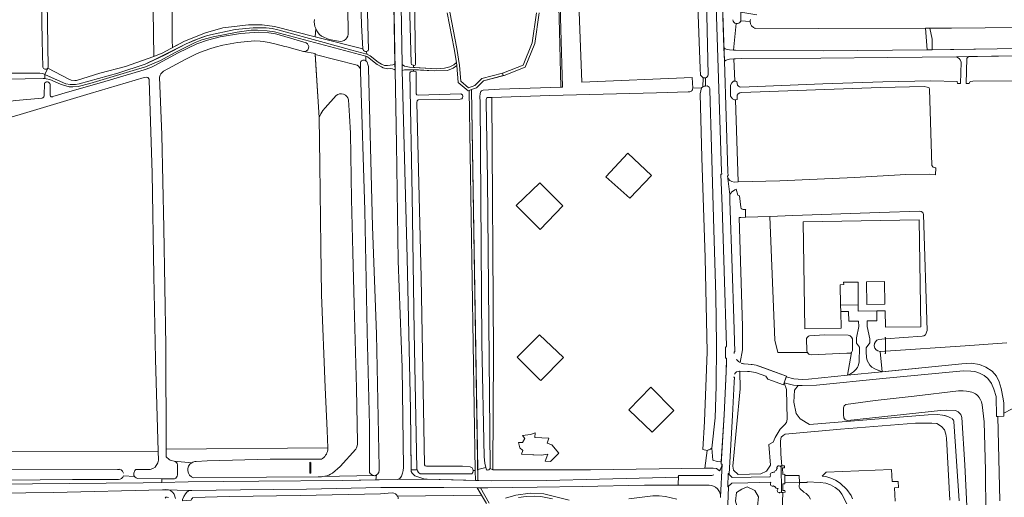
# Model space of a CAD drawing. Header units: metres. Extents: x 209813 to 223847, y 571801 to 587119.
# Tile 359 of 656: x 221948 to 222437, y 576187 to 576425. Entities that reach past the tile are written whole.
import ezdxf

# ---------------------------------------------------------------- set-up
doc = ezdxf.new("R2010")
doc.units = ezdxf.units.M
for name, color, linetype, lineweight in [('B-RO-GR-BEPLANTING_CULTUUR_BOSPLANTSOEN-GV', 8, 'Continuous', 0), ('B-RO-GR-BEPLANTING_CULTUUR_HEESTERS-GV', 8, 'Continuous', 0), ('B-RO-GR-BOS_GEMENGD-GV', 8, 'Continuous', 0), ('B-RO-GR-GRAS-GV', 8, 'Continuous', 0), ('B-RO-KW-KUNSTWERK_DEK-GV', 8, 'Continuous', 0), ('B-RO-KW-KUNSTWERK_STUW-GV', 8, 'Continuous', 0), ('B-RO-OG-TERREIN_CULTUURSCHEIDING-GV', 8, 'Continuous', 0), ('B-RO-OG-WEG-GV', 8, 'Continuous', 0), ('B-RO-VH-VERHARDING_HALFVERHARDING-GV', 8, 'Continuous', 0), ('B-RO-VH-VERHARDING_OPEN-GV', 8, 'Continuous', 0), ('B-RO-VH-VERHARDING_PUIN-GV', 8, 'Continuous', 0), ('B-RO-VH-VERHARDING_STRAATBAKSTEEN-GV', 8, 'Continuous', 0)]:
    doc.layers.add(name, color=color, linetype=linetype, lineweight=lineweight)

msp = doc.modelspace()

# ---------------------------------------------------------------- linework, layer by layer
at = {"layer": 'B-RO-GR-BEPLANTING_CULTUUR_BOSPLANTSOEN-GV', "flags": 128}
msp.add_lwpolyline([(222403.044, 576351.152), (222402.83, 576351.12), (222401.81, 576351.48), (222401.15, 576352.3), (222399.95, 576390.3), (222399.75, 576390.9), (222398.87, 576391.3), (222397.33, 576391.58), (222375.71, 576390.98), (222306.67, 576388.52), (222305.75, 576388.34), (222304.97, 576387.94), (222304.55, 576387.26), (222304.47, 576386.34), (222304.526, 576385.037), (222303.605, 576384.937), (222305.002, 576344.151), (222325.75, 576344.64), (222362.79, 576346.4), (222388.15, 576347.78), (222399.75, 576347.96), (222402.942, 576347.755)], close=True, dxfattribs=at)
at = {"layer": 'B-RO-GR-BEPLANTING_CULTUUR_HEESTERS-GV', "flags": 128}
msp.add_lwpolyline([(222307.683, 576179.196), (222312.299, 576180.604), (222314.624, 576182.998), (222315.11, 576187.656), (222313.276, 576190.807), (222309.452, 576192.715), (222306.752, 576191.466), (222304.176, 576189.904), (222303.725, 576185.601), (222304.795, 576181.418)], close=True, dxfattribs=at)
at = {"layer": 'B-RO-GR-BOS_GEMENGD-GV', "flags": 128}
for points in [[(222114.869, 576686.158), (222114.738, 576680.796), (222114.97, 576661.22), (222115.919, 576623.292), (222117.213, 576588.172), (222118.735, 576530.923), (222119.719, 576478.341), (222121.618, 576409.8)], [(222095.347, 576420.334), (222095.048, 576416.262), (222118.701, 576410.334), (222117.99, 576421.977), (222116.187, 576489.155), (222114.138, 576555.136), (222112.348, 576610.544), (222111.97, 576639.179), (222111.489, 576677.794)], [(222105.924, 576678.295), (222105.614, 576675.132), (222105.713, 576667.255), (222106.349, 576645.664), (222106.76, 576620.426), (222107.687, 576591.299), (222108.753, 576533.561), (222109.39, 576507.724), (222109.978, 576477.084), (222111.48, 576421.2), (222111.52, 576418.342)], [(222120.512, 576408.941), (222120.75, 576407.7), (222122.31, 576406.86), (222126.29, 576403.7), (222127.93, 576402.58), (222129.41, 576402), (222130.99, 576401.94), (222133.63, 576402.3), (222134.666, 576402.86), (222132.31, 576538.561)], [(222135.91, 576538.72), (222138.213, 576402.45), (222139.354, 576401.642), (222141.826, 576401.085), (222143.888, 576400.95)], [(221959.895, 576401.234), (221959.53, 576414.343), (221958.31, 576489.788)], [(222206.185, 576428.153), (222204.113, 576412.952), (222199.276, 576401.207), (222188.912, 576397.061), (222178.548, 576394.297), (222175.094, 576390.843), (222172.688, 576390.041), (222175.739, 576201.297), (222179.689, 576202.35), (222179.21, 576204.5), (222178.87, 576207.58), (222177.75, 576264.2), (222176.954, 576383.891), (222176.872, 576386.404), (222177.006, 576388.073), (222177.095, 576388.496), (222177.34, 576389.074), (222177.696, 576389.474), (222177.896, 576389.586), (222178.43, 576389.675), (222186.496, 576390.264), (222216.93, 576391.245), (222216.26, 576419.068), (222214.927, 576467.57)], [(222144.09, 576459.16), (222144.93, 576402.52), (222144.63, 576402.14), (222144.21, 576402.04), (222143.871, 576402.064), (222143.888, 576400.95), (222155.235, 576400.344), (222159.313, 576400.591), (222161.846, 576401.271), (222163.947, 576402.321), (222165.149, 576403.524), (222164.039, 576410.189), (222160.584, 576428.153)], [(222143.871, 576402.064), (222143.65, 576402.08), (222142.93, 576402.46), (222142.69, 576403.08), (222141.31, 576451.54)], [(222161.887, 576428.423), (222165.345, 576410.44), (222166.737, 576402.062), (222167.387, 576394.259), (222171.241, 576390.956), (222174.377, 576392.002), (222177.863, 576395.487), (222188.008, 576398.197), (222188.491, 576398.326), (222198.26, 576402.233), (222202.818, 576413.301), (222204.84, 576428.133)], [(222106.627, 576414.03), (222102.092, 576414.914), (222098.134, 576416.507)], [(222143.917, 576399.097), (222144.87, 576399.06), (222145.19, 576398.82), (222145.17, 576387.94), (222145.59, 576387.42), (222146.17, 576387.24), (222167.35, 576387.9), (222168.17, 576387.4), (222168.35, 576386.56), (222168.27, 576385.92), (222167.85, 576385.48), (222167.11, 576385.18), (222146.21, 576384.9), (222145.67, 576384.4), (222145.49, 576383.58), (222147.63, 576296.62), (222149.27, 576203.58), (222149.73, 576203.1), (222150.39, 576202.92), (222150.93, 576202.9), (222168.17, 576202.94), (222172.03, 576202.58), (222172.93, 576202.1), (222173.27, 576201.5), (222173.402, 576200.823), (222174.557, 576200.793), (222171.505, 576389.646), (222170.948, 576389.461), (222166.111, 576393.606), (222165.406, 576401.987), (222163.576, 576400.591), (222160.734, 576399.541), (222154.061, 576399.293), (222143.905, 576399.888)], [(221942.35, 576398.25), (221957.05, 576398.25), (221958.39, 576398.17), (221959.85, 576397.95), (221960.93, 576397.55), (221962.375, 576400.674)], [(222308.797, 576326.576), (222306.33, 576326.48), (222305.524, 576326.517), (222307.19, 576272.369), (222307.19, 576260.713), (222306.044, 576254.367)], [(222339.347, 576259.375), (222324.723, 576259.353), (222323.136, 576265.497), (222320.745, 576327.04), (222308.797, 576326.576)], [(222377.847, 576260.103), (222375.401, 576259.946), (222376.421, 576249.827), (222416.03, 576253.84), (222420.69, 576254.1), (222424.732, 576253.478), (222427.93, 576252.1), (222431.05, 576250.14), (222433.13, 576247.66), (222434.57, 576244.82), (222435.55, 576241.56), (222436.53, 576236.44), (222436.79, 576234.18), (222436.847, 576229.206), (222448.326, 576235.295)], [(222438.37, 576264.26), (222417.65, 576262.66), (222378.147, 576260.122), (222378.147, 576258.869), (222377.847, 576258.869)], [(222307.99, 576253.804), (222311.986, 576253.501), (222312.969, 576253.368), (222313.963, 576253.133), (222324.271, 576249.387), (222328.98, 576247.701), (222328.835, 576247.29), (222332.67, 576246.28), (222336.99, 576245.98), (222339.83, 576246.12), (222359.22, 576248.084), (222361.185, 576259.452)], [(222360.107, 576259.013), (222358.989, 576259.025), (222341.157, 576258.288)], [(222434.885, 576185.685), (222433.867, 576227.646), (222433.19, 576227.632), (222432.99, 576237.52), (222431.91, 576241.24), (222430.71, 576244.04), (222428.89, 576246.42), (222427.07, 576248), (222424.79, 576249.22), (222422.49, 576249.96), (222420.47, 576250.22), (222416.59, 576250.28), (222376.83, 576246.5), (222343.95, 576243.12), (222336.79, 576242.94), (222334.81, 576243.04), (222332.891, 576240.656), (222332.645, 576234.69), (222333.749, 576229.179), (222335.711, 576226.424), (222340.365, 576223.669), (222399.217, 576228.392), (222403.961, 576228.613), (222406.408, 576228.346), (222408.077, 576227.945), (222409.434, 576227.478), (222410.368, 576227.033), (222411.124, 576226.588), (222411.414, 576226.277), (222411.792, 576225.787), (222411.947, 576225.52), (222412.014, 576225.298), (222412.103, 576225.075), (222414.604, 576185.732)], [(222419.01, 576172.94), (222417.47, 576203.66), (222416.05, 576227.14), (222415.55, 576228.68), (222414.229, 576229.963), (222412.83, 576230.52), (222408.51, 576230.72), (222405.37, 576230.68), (222359.43, 576225.68), (222358.07, 576225.9), (222357.45, 576226.92), (222357.29, 576228.44), (222357.33, 576231.92), (222357.63, 576232.9), (222358.45, 576233.54), (222373.052, 576235.539), (222392.33, 576237.64), (222414.394, 576240.336), (222416.641, 576240.403), (222418.354, 576240.247), (222421.024, 576239.713), (222421.78, 576239.446), (222422.425, 576239.046), (222422.781, 576238.868), (222423.426, 576238.379), (222424.116, 576237.733), (222424.65, 576236.977), (222425.295, 576235.909), (222425.718, 576234.841), (222426.163, 576233.395), (222427.139, 576224.939), (222427.67, 576200.8), (222427.748, 576195.674), (222428.09, 576173.2)], [(222180.13, 576184.38), (222177.647, 576188.547), (222135.988, 576188.069), (222136.113, 576187.808), (222136.215, 576187.537), (222136.31, 576186.76)]]:
    msp.add_lwpolyline(points, dxfattribs=at)
at = {"layer": 'B-RO-GR-BOS_GEMENGD-GV'}
for points in [[(222098.134, 576416.507, -0.1245942), (222095.347, 576420.334)], [(222121.618, 576409.8, -0.2419383), (222120.512, 576408.941)], [(221962.375, 576400.674, -0.6492327), (221959.895, 576401.234)], [(222341.157, 576258.288, -0.2590368), (222339.347, 576259.375)], [(222361.185, 576259.452, -0.1804336), (222360.107, 576259.013)]]:
    msp.add_lwpolyline(points, format="xyb", dxfattribs=at)
at = {"layer": 'B-RO-GR-BOS_GEMENGD-GV', "flags": 128}
for points in [[(222135.883, 576196.248), (222137.05, 576196.8), (222137.93, 576198.02), (222138.49, 576199.44), (222138.81, 576200.84), (222138.93, 576202.24), (222138.33, 576251.94), (222136.27, 576304.94), (222135.49, 576362.88), (222134.721, 576399.68), (222134.23, 576400.08), (222133.37, 576400.36), (222132.21, 576400.44), (222130.95, 576400.4), (222128.811, 576400.852), (222127.955, 576401.25), (222125.91, 576402.54), (222121.95, 576405.7), (222120.99, 576406.34), (222120.246, 576406.616), (222120.246, 576404.327), (222120.451, 576404.167), (222120.633, 576403.981), (222121.079, 576403.067), (222121.279, 576402.511), (222121.48, 576401.532), (222121.591, 576400.686), (222123.51, 576321.96), (222125.53, 576268.5), (222126.83, 576202.26), (222126.77, 576201.02), (222126.59, 576199.78), (222126.05, 576198.94), (222125.59, 576198.627), (222125.251, 576196.081)], [(222138.288, 576399.485), (222140.65, 576306.2), (222142.37, 576231.08), (222142.702, 576201.081), (222145.737, 576201.081), (222145.59, 576201.6), (222144.25, 576269.76), (222143.15, 576337.38), (222142.03, 576398.36), (222142.33, 576398.86), (222143.07, 576399.08), (222143.917, 576399.097), (222143.905, 576399.888), (222139.354, 576399.911)], [(222305.862, 576250.101), (222305.965, 576241.302), (222302.425, 576202.96), (222302.622, 576200.994), (222305.027, 576198.867), (222316.322, 576199.197), (222319.128, 576200.437), (222321.116, 576203.436), (222320.208, 576213.642), (222322.342, 576214.826), (222323.314, 576217.265), (222325.803, 576221.27), (222327.982, 576223.448), (222328.907, 576224.701), (222329.295, 576226.282), (222329.024, 576241.071), (222327.814, 576244.41), (222327.436, 576243.341), (222319.786, 576246.094), (222318.713, 576247.683), (222313.615, 576249.496), (222311.667, 576249.866), (222309.69, 576250.038)]]:
    msp.add_lwpolyline(points, close=True, dxfattribs=at)
at = {"layer": 'B-RO-GR-BOS_GEMENGD-GV'}
msp.add_arc((222107.439, 576418.039), 4.091, 258.54527, 6.69299, dxfattribs=at)
at = {"layer": 'B-RO-GR-GRAS-GV', "flags": 128}
for points in [[(221962.375, 576400.674), (221972.81, 576395.15), (221973.95, 576394.77), (221975.83, 576394.59), (221976.57, 576394.59), (221988.23, 576398.17), (222001.01, 576401.41), (222014.942, 576406.415), (222014.35, 576452.38), (222013.281, 576500), (222011.67, 576556.74), (222010.41, 576560.16), (222009.67, 576561.8), (222009.67, 576563.72), (222010.33, 576567.08), (222011.67, 576570.72), (222011.97, 576571.94), (222010.95, 576613.29), (222010.43, 576639.49), (222009.49, 576695.43), (222009.085, 576704.95)], [(221955.827, 576703.417), (221955.832, 576701.007), (221957.592, 576672.51), (221958.366, 576627.327), (221960.561, 576522.803), (221961.092, 576485.356), (221961.931, 576444.699), (221962.476, 576411.99), (221962.605, 576401.201)], [(222016.786, 576685.397), (222018.692, 576674.214), (222020.176, 576598.211), (222019.7, 576569.318), (222020.335, 576552.49), (222021.446, 576544.712), (222023.653, 576511.495), (222024.314, 576475.114), (222024.164, 576414.617), (222024.341, 576410.89), (222030.25, 576414.12), (222040.57, 576418.18), (222049.27, 576420.76), (222062.05, 576422.2), (222068.79, 576422.26), (222074.97, 576421.36), (222095.048, 576416.262), (222095.347, 576420.334)], [(222314.316, 576427.167), (222306.263, 576428.458), (222306.392, 576424.223), (222310.965, 576423.916), (222311.029, 576424.401), (222311.161, 576424.873)], [(222101.276, 576212.119), (222100.962, 576220.614), (222099.966, 576241.955), (222098.156, 576288.024), (222097.818, 576312.042), (222097.334, 576352.844), (222097.109, 576376.23), (222095.08, 576407.979), (222089.272, 576408.943), (222081.081, 576411.187), (222080.057, 576411.387), (222075.786, 576412.566), (222072.227, 576413.433), (222069.246, 576413.967), (222067.733, 576414.123), (222064.885, 576414.19), (222056.588, 576413.433), (222049.269, 576412.032), (222045.509, 576411.053), (222042.728, 576410.185), (222038.212, 576408.628), (222036.166, 576407.805), (222030.525, 576404.917), (222019.79, 576399.1), (222018.55, 576397.92), (222018.07, 576397.24), (222017.87, 576396.16), (222018.93, 576367.52), (222019.97, 576321.16), (222020.91, 576262.84), (222021.142, 576211.373)], [(222017.216, 576210.382), (222015.85, 576256.18), (222014.93, 576297.46), (222014.17, 576348.58), (222012.73, 576394.62), (222012.61, 576395.22), (222012.05, 576395.96), (222011.13, 576396.12), (222010.25, 576396.1), (221983.375, 576388.012), (221961.893, 576381.611), (221932.503, 576372.797), (221904.943, 576363.893)], [(222280.146, 576388.873), (222264.548, 576388.377), (222211.605, 576387.056), (222182.689, 576386.169), (222183.609, 576259.62)], [(222183.17, 576201.1), (222231.79, 576201.14), (222288.487, 576201.924), (222289.672, 576210.793), (222287.502, 576211.216), (222288.349, 576225.186), (222289.566, 576259.688), (222288.614, 576306.519), (222286.92, 576356.314), (222286.126, 576387.853), (222286.88, 576390.848)], [(222179.906, 576385.029), (222179.937, 576384.002), (222180.67, 576345.4), (222181.63, 576238.52), (222181.87, 576201.84), (222183.17, 576201.1), (222183.609, 576259.62)], [(222182.689, 576386.169), (222180.643, 576386.105)], [(222250.254, 576358.41), (222239.38, 576346.741), (222251.207, 576336.026)], [(222250.254, 576358.41), (222262.002, 576347.297), (222251.207, 576336.026)], [(221901.597, 576355.722), (221902.059, 576352.388), (221902.747, 576296.23), (221903.536, 576253.168), (221903.598, 576220.165), (221903.727, 576210.162), (222017.216, 576210.382)], [(222206.757, 576320.468), (222194.771, 576332.454), (222206.598, 576343.725)], [(222206.757, 576320.468), (222217.948, 576332.295), (222206.598, 576343.725)], [(222206.58, 576245.82), (222195.383, 576257.107), (222206.448, 576268.178)], [(222206.58, 576245.82), (222207.126, 576245.44), (222218.238, 576256.883), (222206.448, 576268.178)], [(222262.275, 576219.759), (222250.766, 576231.004), (222261.614, 576242.249)], [(222262.275, 576219.759), (222273.123, 576230.607), (222261.614, 576242.249)], [(222210.994, 576216.89), (222204.115, 576217.154), (222204.247, 576219.536), (222201.866, 576218.61), (222197.897, 576218.213), (222199.088, 576216.757), (222197.897, 576214.773), (222196.045, 576214.773), (222196.706, 576211.995), (222198.161, 576210.804), (222197.5, 576208.952)], [(222210.994, 576216.89), (222210.2, 576214.376), (222212.449, 576213.582), (222216.051, 576209.379), (222211.92, 576205.248), (222209.274, 576205.513), (222210.465, 576208.952), (222207.29, 576208.423), (222203.056, 576208.555), (222203.585, 576208.555), (222197.5, 576208.952)], [(222101.317, 576210.995), (222101.276, 576212.119), (222021.142, 576211.373), (222021.159, 576207.595)], [(221999.927, 576198.22), (222005.446, 576197.801), (222005.157, 576198.32), (222005.075, 576199.441), (222005.541, 576200.753), (222005.827, 576201.113), (222006.102, 576201.314), (222013.17, 576201.34), (222014.55, 576201.86), (222015.65, 576202.46), (222017.01, 576204.66), (222017.35, 576205.88), (222017.216, 576210.382)], [(222035.976, 576205.253), (222041.412, 576205.621), (222072.684, 576206.342), (222092.645, 576206.363)], [(222092.645, 576206.363), (222098.194, 576206.369)], [(221900.48, 576201.032), (221943.986, 576201.137), (221997.983, 576201.366)], [(222023.185, 576205.945), (222023.68, 576205.697), (222025.143, 576205.434), (222033.793, 576204.652)]]:
    msp.add_lwpolyline(points, dxfattribs=at)
msp.add_lwpolyline([(222286.314, 576397.247), (222286.094, 576400.459), (222281.975, 576511.447), (222223.161, 576509.701), (222224.376, 576472.257), (222227.332, 576393.647), (222282.129, 576396.099), (222282.454, 576390.7), (222286.88, 576390.848), (222287.504, 576391.335), (222287.623, 576395.863)], close=True, dxfattribs=at)
at = {"layer": 'B-RO-GR-GRAS-GV'}
for points in [[(222095.347, 576420.334, -0.1210059), (222094.688, 576424.889)], [(221962.605, 576401.201, -0.1052605), (221962.375, 576400.674)], [(222180.643, 576386.105, 0.3030473), (222179.906, 576385.029)], [(222021.159, 576207.595, 0.0925255), (222023.185, 576205.945)], [(222098.194, 576206.369, 0.2179009), (222101.317, 576210.995)], [(222033.793, 576204.652, -0.1396024), (222035.976, 576205.253)]]:
    msp.add_lwpolyline(points, format="xyb", dxfattribs=at)
for centre, radius, start, end in [((222280.545, 576390.74), 1.909, 257.94771, 0.96341), ((221997.495, 576198.89), 2.528, 14.00898, 103.1324)]:
    msp.add_arc(centre, radius, start, end, dxfattribs=at)
at = {"layer": 'B-RO-KW-KUNSTWERK_DEK-GV', "flags": 128}
msp.add_lwpolyline([(222328.201, 576194.956), (222335.379, 576194.851), (222335.338, 576198.333), (222328.151, 576198.262)], close=True, dxfattribs=at)
at = {"layer": 'B-RO-KW-KUNSTWERK_STUW-GV', "flags": 128}
msp.add_lwpolyline([(222377.847, 576258.869), (222378.147, 576258.869), (222378.147, 576266.853), (222377.847, 576266.853)], dxfattribs=at)
msp.add_lwpolyline([(222092.429, 576204.912), (222092.471, 576199.408), (222092.967, 576199.398), (222092.967, 576204.58)], close=True, dxfattribs=at)
at = {"layer": 'B-RO-OG-TERREIN_CULTUURSCHEIDING-GV'}
for points in [[(222303.338, 576340.195, 0.1365238), (222300.844, 576337.853)], [(222304.047, 576340.47, 0.0373817), (222303.338, 576340.195)], [(222338.981, 576266.305, -0.2739251), (222340.422, 576267.682)], [(222359.652, 576268.009, -0.3943825), (222361.804, 576265.128)], [(222375.401, 576259.946, -0.8887075), (222374.885, 576265.926)], [(222339.347, 576259.375, -0.1034773), (222339.069, 576260.223)], [(222361.72, 576260.756, -0.2220111), (222361.185, 576259.452)], [(222304.112, 576256.089, 0.0616946), (222305.165, 576254.955)], [(222294.689, 576191.671, 0.213783), (222290.58, 576193.507)], [(222296.229, 576187.394, 0.0140605), (222296.246, 576187.762)]]:
    msp.add_lwpolyline(points, format="xyb", dxfattribs=at)
at = {"layer": 'B-RO-OG-TERREIN_CULTUURSCHEIDING-GV', "flags": 128}
for points in [[(222308.763, 576330.458), (222307.55, 576330.4), (222307.05, 576330.62), (222306.55, 576331.02), (222306.29, 576331.66), (222305.65, 576337.18), (222304.95, 576337.52), (222304.757, 576337.52), (222304.047, 576340.47)], [(222300.844, 576337.853), (222300.916, 576334.811), (222301.988, 576301.341), (222302.829, 576276.106), (222303.325, 576259.743), (222303.02, 576259.727), (222303.02, 576258.98)], [(222306.044, 576254.367), (222307.19, 576260.713), (222307.19, 576272.369), (222305.524, 576326.517), (222306.33, 576326.48), (222308.797, 576326.576), (222308.57, 576326.778), (222308.563, 576330.216), (222308.763, 576330.458)], [(222377.847, 576266.853), (222378.147, 576266.853), (222378.147, 576266.163), (222396.25, 576267.48), (222397.09, 576267.66), (222397.91, 576268.14), (222398.77, 576270.28), (222396.93, 576327.94), (222396.57, 576329), (222395.87, 576329.44), (222395.23, 576329.56), (222375.17, 576328.94), (222332.07, 576327.48), (222320.745, 576327.04), (222323.136, 576265.497), (222324.723, 576259.353), (222339.347, 576259.375)], [(222361.185, 576259.452), (222359.22, 576248.084), (222360.674, 576248.818), (222362.221, 576249.78), (222363.306, 576250.725), (222364.138, 576251.969), (222364.796, 576253.265), (222365.071, 576254.79), (222365.276, 576261.987), (222363.772, 576263.99), (222363.72, 576266.688), (222364.8, 576272.312), (222364.78, 576275.042), (222359.901, 576274.927), (222359.773, 576279.822), (222355.894, 576279.77), (222356.054, 576271.514), (222338.083, 576271.219), (222337.212, 576324.381), (222394.846, 576325.325), (222395.716, 576272.226), (222378.044, 576271.937), (222377.884, 576280.116), (222373.812, 576280.052), (222373.824, 576275.127), (222369.013, 576275.08), (222369.003, 576272.306), (222370.314, 576266.272), (222370.325, 576264.199), (222368.543, 576261.797), (222368.443, 576259.743), (222368.644, 576256.951), (222368.985, 576255.467), (222369.614, 576254.235), (222370.397, 576253.054), (222371.408, 576252.079), (222372.809, 576251.255), (222376.421, 576249.827), (222375.401, 576259.946)], [(222339.069, 576260.223), (222338.981, 576266.305)], [(222340.422, 576267.682), (222347.908, 576268.135), (222359.652, 576268.009)], [(222361.804, 576265.128), (222361.72, 576260.756)], [(222374.885, 576265.926), (222377.847, 576266.141)], [(222382.96, 576185.524), (222382.584, 576192.158), (222384.642, 576192.274), (222384.471, 576195.304), (222383.89, 576195.28), (222381.43, 576195.36), (222381.01, 576201.3), (222348.59, 576200), (222346.61, 576198.06), (222348.49, 576197.82), (222350.91, 576197.04), (222353.23, 576195.94), (222355.63, 576194.44), (222358.97, 576191.3), (222361.11, 576188.36), (222361.77, 576186.72)], [(222290.58, 576193.507), (222275.204, 576193.544), (222258.59, 576193.44), (222227.53, 576192.8), (222205.23, 576192.44), (222180.75, 576192.16), (222177.13, 576192.187), (222181.35, 576184.54)], [(222321.202, 576194.679), (222321.071, 576194.875), (222321.038, 576195.079), (222309.812, 576194.709), (222301.861, 576194.582), (222299.793, 576192.616), (222300.19, 576192.619), (222299.86, 576183.845), (222299.628, 576172.402), (222299.805, 576159.657), (222300.977, 576146.727)], [(222323.195, 576192.851), (222322.896, 576192.91), (222322.513, 576193.158)], [(222358.99, 576184.3), (222356.37, 576189.06), (222355.15, 576190.82), (222353.11, 576192.4), (222350.81, 576193.68), (222348.51, 576194.44), (222345.61, 576194.86), (222339.174, 576195.145), (222339.178, 576194.795), (222335.379, 576194.851), (222335.33, 576192.56), (222335.61, 576191.8), (222337.53, 576190), (222338.81, 576189.32), (222340.05, 576188), (222340.85, 576186.48)], [(222189.59, 576187.1), (222194.61, 576188.62), (222201.75, 576189.5), (222208.51, 576189.12), (222211.15, 576188.62), (222217.81, 576186.92)], [(222212.85, 576186.76), (222207.03, 576187.9), (222204.11, 576188.04), (222199.71, 576187.82), (222195.91, 576187.34)], [(222250.79, 576186.68), (222262.59, 576188.22), (222265.85, 576188.2), (222268.87, 576187.86), (222274.61, 576186.54)], [(222325.578, 576189.953), (222325.569, 576189.745)], [(222327.197, 576189.929), (222326.556, 576189.918), (222326.549, 576190.485), (222326.374, 576190.56)], [(222326.65, 576175.44), (222327.197, 576189.929)]]:
    msp.add_lwpolyline(points, dxfattribs=at)
for points in [[(222355.636, 576293.082), (222355.831, 576283.006), (222364.566, 576283.156), (222364.485, 576294.424), (222357.345, 576294.299), (222357.355, 576293.119)], [(222377.599, 576294.651), (222368.741, 576294.533), (222368.878, 576283.257), (222377.819, 576283.399)], [(222314.624, 576182.998), (222312.299, 576180.604), (222307.683, 576179.196), (222304.795, 576181.418), (222303.725, 576185.601), (222304.176, 576189.904), (222306.752, 576191.466), (222309.452, 576192.715), (222313.276, 576190.807), (222315.11, 576187.656)]]:
    msp.add_lwpolyline(points, close=True, dxfattribs=at)
at = {"layer": 'B-RO-OG-TERREIN_CULTUURSCHEIDING-GV'}
msp.add_arc((222325.519, 576190.865), 1.121, 124.13399, 0.96341, dxfattribs=at)
at = {"layer": 'B-RO-OG-WEG-GV', "flags": 128}
for points in [[(222296.629, 576205.186), (222298.106, 576228.437), (222298.759, 576242.761), (222299.133, 576253.876), (222299.158, 576256.569), (222298.706, 576256.564), (222298.697, 576261.948), (222299.216, 576262.494), (222298.02, 576300.031), (222296.974, 576331.875), (222296.427, 576347.99), (222296.859, 576348.008), (222296.8, 576349.304), (222290.399, 576544.68), (222289.024, 576585.53), (222287.025, 576642.991), (222286.416, 576651.527)], [(222289.007, 576655.313), (222289.525, 576651.77), (222290.162, 576643.121), (222292.295, 576579.494), (222293.731, 576537.716), (222294.982, 576499.962), (222296.7, 576447.269), (222297.914, 576410.818), (222298.55, 576410.34), (222299.47, 576409.98), (222300.77, 576409.78), (222302.748, 576409.673)], [(222286.297, 576537.985), (222286.514, 576537.426), (222287.808, 576496.604), (222288.996, 576449.382), (222290.095, 576397.341)], [(222118.816, 576409.856), (222118.738, 576410.09), (222118.701, 576410.334), (222095.048, 576416.262), (222074.97, 576421.36), (222068.79, 576422.26), (222062.05, 576422.2), (222049.27, 576420.76), (222040.57, 576418.18), (222030.25, 576414.12), (222019.171, 576408.124), (222014.55, 576406.25), (222001.01, 576401.41), (221988.23, 576398.17), (221976.57, 576394.59), (221975.83, 576394.59), (221973.95, 576394.77), (221972.81, 576395.15), (221962.375, 576400.674), (221960.93, 576397.55), (221968.43, 576394.13), (221971.37, 576392.95), (221973.43, 576392.59), (221976.07, 576392.59), (221977.99, 576392.87), (221997.21, 576398.21), (222010.63, 576402.62), (222017.23, 576405.72), (222027.13, 576410.7), (222031.03, 576412.76), (222038.65, 576415.9), (222041.57, 576416.96), (222055.29, 576419.8), (222064.29, 576420.78), (222070.83, 576420.68), (222073.73, 576420.34), (222076.61, 576419.66), (222099.49, 576413.48), (222113.25, 576409.68), (222120.75, 576407.7)], [(222303.938, 576422.806), (222302.748, 576409.673), (222303.73, 576409.62), (222347.17, 576409.2), (222398.854, 576409.751), (222397.962, 576420.484), (222344.72, 576420.293), (222312.955, 576420.57)], [(222310.965, 576423.916), (222306.392, 576424.223), (222306.275, 576423.923)], [(222483.774, 576421.653), (222460.877, 576421), (222410.829, 576420.53), (222400.176, 576420.492)], [(222401.192, 576409.781), (222433.53, 576410.2), (222516.49, 576411.066), (222517.65, 576413.12), (222517.604, 576424.107), (222514.189, 576424.072), (222514.17, 576423.72), (222513.81, 576423.3), (222513.03, 576423.18), (222486.047, 576422.793)], [(222120.246, 576404.327), (222120.246, 576406.616), (222119.59, 576406.86), (222107.23, 576410.06), (222074.89, 576418.72), (222071.23, 576419.28), (222066.51, 576419.6), (222063.31, 576419.5), (222056.37, 576418.62), (222044.49, 576416.3), (222038.79, 576414.74), (222035.55, 576413.44), (222025.19, 576408.3), (222018.35, 576404.54), (222010.89, 576401.28), (222004.71, 576399.515), (221983.31, 576393.03), (221977.45, 576391.63), (221974.81, 576391.37), (221972.95, 576391.43), (221970.11, 576392.17), (221968.73, 576392.65), (221963.35, 576395.01), (221961.65, 576395.41), (221960.07, 576395.57), (221915.39, 576394.67)], [(221964.854, 576386.505), (221972.19, 576388.816), (221989.082, 576393.608), (222010.19, 576399.9), (222013.45, 576401), (222015.57, 576401.96), (222027.05, 576408.2), (222036.277, 576412.722), (222041.571, 576414.612), (222047.978, 576416.281), (222058.034, 576417.86), (222064.819, 576418.439), (222066.888, 576418.55), (222072.115, 576418.172), (222075.363, 576417.682), (222078.322, 576416.837), (222090.6, 576413.27)], [(222398.854, 576409.751), (222401.192, 576409.781), (222401.192, 576415.079), (222400.176, 576420.492), (222397.962, 576420.484)], [(222089.272, 576408.943), (222095.08, 576407.979), (222095.113, 576407.458), (222115.87, 576402.18), (222116.63, 576401.66), (222117.23, 576400.9)], [(222095.113, 576407.458), (222097.109, 576376.23)], [(222120.75, 576407.7), (222120.512, 576408.941)], [(222638.798, 576396.089), (222689.65, 576396.52), (222703.77, 576403.92), (222703.47, 576405.34), (222702.55, 576406.6), (222701.37, 576407.72), (222698.93, 576408.86), (222695.77, 576409.1), (222660.15, 576409.18), (222629.99, 576408.7), (222602.39, 576408.5), (222565.29, 576408.36), (222539.33, 576407.78), (222509.69, 576407.52), (222475.67, 576407.32), (222419.459, 576406.416)], [(222117.49, 576400), (222117.505, 576403.701)], [(222305.002, 576344.151), (222303.605, 576384.937), (222303.176, 576384.891), (222302.111, 576385.493), (222301.182, 576386.748), (222301.203, 576392.154), (222301.835, 576393.384), (222302.733, 576394.153), (222303.304, 576394.189), (222302.907, 576405.219), (222300.67, 576405.08), (222299.09, 576404.66), (222298.136, 576404.173), (222299.918, 576349.22), (222300.036, 576347.223), (222299.658, 576347.19), (222299.699, 576346.875)], [(222303.304, 576394.189), (222303.902, 576394.227), (222304.362, 576393.993), (222304.61, 576392.16), (222305.11, 576391.64), (222305.67, 576391.34), (222306.39, 576391.3), (222347.07, 576392.82), (222376.71, 576393.86), (222400.63, 576394.36), (222413.73, 576394.08), (222413.785, 576393.108), (222415.259, 576393.108), (222415.71, 576403.58), (222415.23, 576404.72), (222414.67, 576405.54), (222413.399, 576406.319), (222379.25, 576406.02), (222346.05, 576405.66), (222306.79, 576405.46), (222302.907, 576405.219)], [(222419.459, 576406.416), (222418.87, 576405.98), (222418.55, 576405.5), (222418.172, 576393.108), (222419.625, 576393.108), (222419.79, 576393.68), (222420.51, 576394.08), (222421.51, 576394.26), (222480.41, 576394.64), (222480.312, 576393.046), (222485.39, 576393.129), (222485.33, 576394.8), (222497.47, 576395.32), (222513.29, 576395.32), (222558.039, 576395.045), (222609.33, 576395.84), (222619.278, 576395.924)], [(222122.067, 576199.805), (222121.99, 576203.9), (222122.05, 576223.26), (222120.89, 576269.74), (222119.67, 576329.98), (222117.57, 576399.12), (222117.49, 576400), (222117.23, 576400.9)], [(221960.498, 576386.849), (221960.753, 576393.178)], [(221961.671, 576393.857), (221961.907, 576393.896)], [(221963.498, 576392.594), (221963.483, 576387.149)], [(222288.748, 576395.871), (222287.623, 576395.863), (222287.504, 576391.335), (222288.045, 576391.757), (222288.788, 576391.791)], [(222288.748, 576395.871), (222288.788, 576391.791), (222289.532, 576391.825)], [(222098.923, 576379.55), (222099.986, 576380.931), (222105.419, 576387.155)], [(222290.95, 576389.958), (222291.682, 576361.039), (222292.843, 576320.472), (222293.873, 576287.782), (222294.223, 576263.474), (222294.125, 576242.739), (222293.534, 576226.985), (222291.873, 576211.969)], [(221911.161, 576381.083), (221921.004, 576382.527), (221936.564, 576383.372), (221946.547, 576384.529), (221959.411, 576385.78), (221959.594, 576385.818)], [(222111.69, 576384.937), (222112.165, 576376.915), (222112.544, 576368.376), (222113.169, 576335.621), (222113.747, 576309.06), (222114.387, 576283.433), (222115.615, 576241.653), (222116.079, 576214.725)], [(222302.963, 576344.11), (222305.002, 576344.151)], [(222115.247, 576211.321), (222107.426, 576202.778), (222103.611, 576199.422)], [(222290.291, 576211.023), (222289.672, 576210.793), (222288.487, 576201.924), (222292.59, 576201.98), (222294.215, 576201.812), (222295.681, 576200.64)], [(222296.984, 576203.98), (222296.553, 576203.995), (222296.629, 576205.186), (222296.065, 576205.065), (222294.598, 576205.192), (222292.502, 576205.944), (222291.873, 576211.969), (222291.625, 576211.689)], [(222033.793, 576204.652), (222025.143, 576205.434)], [(222026.733, 576203.639), (222026.763, 576198.605)], [(222288.487, 576201.924), (222231.79, 576201.14), (222183.17, 576201.1), (222181.87, 576201.84), (222181.29, 576201.08), (222180.41, 576201.02), (222179.87, 576201.54), (222179.689, 576202.35), (222175.739, 576201.297), (222175.828, 576195.773), (222182.69, 576195.58), (222209.95, 576195.88), (222236.19, 576196.46), (222269.05, 576197.32), (222275.302, 576197.548)], [(221997.388, 576196.394), (221974.653, 576196.261), (221942.487, 576195.916), (221890.084, 576195.862)], [(222005.446, 576197.801), (221999.927, 576198.22)], [(222018.98, 576196.684), (222007.132, 576196.872)], [(222025.26, 576196.736), (222022.579, 576196.587), (222018.98, 576196.684), (222018.917, 576194.904), (222032.09, 576195.24), (222067.15, 576195.48), (222108.61, 576195.82), (222125.251, 576196.081), (222125.59, 576198.627), (222125.05, 576198.26), (222124.64, 576198.225), (222124.229, 576198.25)], [(222096.583, 576197.682), (222070.862, 576197.486), (222034.71, 576197.18)], [(222098.648, 576197.745), (222124.229, 576198.25)], [(222275.302, 576197.548), (222275.323, 576198.392), (222290.698, 576198.32)], [(221714.15, 576195.59), (221715.59, 576192.89), (221717.03, 576192.17), (221718.23, 576191.79), (221719.91, 576191.63), (221721.21, 576191.61), (221761.21, 576192.11), (221802.47, 576192.35), (221848.27, 576192.89), (221893.49, 576193.33), (221954.87, 576194.17), (222009.65, 576194.73), (222018.917, 576194.904)], [(222135.988, 576188.069), (222177.647, 576188.547), (222175.47, 576192.202), (222158.91, 576192.34), (222127.69, 576192.3), (222090.71, 576191.44), (222058.05, 576191.18), (222033.87, 576190.92)], [(222025.815, 576186.872), (222025.087, 576189.03), (222024.337, 576190.05), (222023.493, 576190.66), (222022.93, 576190.976), (222022.296, 576191.176), (222021.007, 576191.293), (222019.259, 576191.269), (221965.13, 576189.81), (221909.95, 576189.15), (221861.79, 576188.11), (221820.23, 576187.89), (221759.87, 576186.85)], [(222020.63, 576187.06), (222020.93, 576187.62), (222021.65, 576187.6), (222022.29, 576187.38)], [(222033.87, 576190.92), (222032.83, 576190.78), (222031.97, 576190.46), (222031.31, 576190.04), (222030.65, 576189.2), (222029.91, 576187.92), (222029.25, 576186.46), (222029.275, 576185.733), (222033.614, 576186.059), (222033.65, 576186.5), (222034.13, 576186.98), (222034.43, 576187.4), (222052.53, 576187.88), (222087.59, 576188.42), (222127.45, 576189.2), (222133.294, 576189.735)]]:
    msp.add_lwpolyline(points, dxfattribs=at)
at = {"layer": 'B-RO-OG-WEG-GV'}
for points in [[(222090.6, 576413.27, -0.8399524), (222089.272, 576408.943)], [(222120.512, 576408.941, -0.3538834), (222118.816, 576409.856)], [(222117.505, 576403.701, -0.4342451), (222120.246, 576404.327)], [(222290.095, 576397.341, -0.3709523), (222288.748, 576395.871)], [(221963.483, 576387.149, 0.5126188), (221964.816, 576386.489)], [(222105.419, 576387.155, -0.5449525), (222111.69, 576384.937)], [(221959.594, 576385.818, 0.2950744), (221960.498, 576386.849)], [(222097.109, 576376.23, -0.0534552), (222098.923, 576379.55)], [(222299.699, 576346.875, 0.3567343), (222302.963, 576344.11)], [(222116.079, 576214.725, -0.122231), (222115.247, 576211.321)], [(222291.625, 576211.689, -0.1553683), (222290.291, 576211.023)], [(222025.143, 576205.434, -0.2650047), (222026.733, 576203.639)], [(222034.71, 576197.18, -0.645478), (222033.793, 576204.652)], [(222295.681, 576200.64, 0.1470517), (222296.984, 576203.98)], [(222007.132, 576196.872, -0.2186232), (222005.446, 576197.801)], [(222026.763, 576198.605, -0.3308615), (222025.26, 576196.736)], [(222098.648, 576197.745, -0.0411978), (222096.583, 576197.682)], [(222103.611, 576199.422, -0.079832), (222099.936, 576197.962)], [(222124.229, 576198.25, -0.2504265), (222122.067, 576199.805)], [(222133.294, 576189.735, -0.2656459), (222135.988, 576188.069)]]:
    msp.add_lwpolyline(points, format="xyb", dxfattribs=at)
at = {"layer": 'B-RO-OG-WEG-GV', "flags": 128}
msp.add_lwpolyline([(222174.638, 576195.806), (222174.557, 576200.793), (222173.43, 576200.68), (222173.29, 576199.76), (222172.77, 576199.14), (222171.79, 576199.08), (222147.23, 576199.18), (222146.41, 576199.8), (222145.85, 576200.68), (222145.737, 576201.081), (222142.702, 576201.081), (222142.71, 576200.36), (222143.15, 576199.4), (222143.87, 576198.74), (222144.53, 576198.22), (222149.45, 576196.461), (222150.65, 576196.48)], close=True, dxfattribs=at)
at = {"layer": 'B-RO-OG-WEG-GV'}
for centre, radius, start, end in [((222304.391, 576424.813), 2.051, 181.67141, 332.31552), ((222314.412, 576423.704), 3.453, 176.47308, 257.83101), ((221962.022, 576392.413), 1.487, 6.9755, 154.6986), ((222289.054, 576389.999), 1.896, 358.76196, 75.44792), ((221997.514, 576198.889), 2.498, 267.10848, 343.77468)]:
    msp.add_arc(centre, radius, start, end, dxfattribs=at)
at = {"layer": 'B-RO-VH-VERHARDING_HALFVERHARDING-GV', "flags": 128}
for points in [[(222208.64, 576659.911), (222210.526, 576659.544), (222210.761, 576659.37), (222210.856, 576659.187), (222211.011, 576658.721), (222212.618, 576565.107), (222213.861, 576513.851), (222214.927, 576467.57), (222216.26, 576419.068), (222216.93, 576391.245), (222217.895, 576391.276), (222214.57, 576506.715), (222212.37, 576610.19), (222211.353, 576660.477)], [(221960.93, 576397.55), (221960.877, 576395.488), (221961.65, 576395.41), (221963.35, 576395.01), (221968.73, 576392.65), (221970.11, 576392.17), (221972.95, 576391.43), (221974.81, 576391.37), (221977.45, 576391.63), (221983.31, 576393.03), (222004.71, 576399.515), (222010.89, 576401.28), (222018.35, 576404.54), (222025.19, 576408.3), (222035.55, 576413.44), (222038.79, 576414.74), (222044.49, 576416.3), (222056.37, 576418.62), (222063.31, 576419.5), (222066.51, 576419.6), (222071.23, 576419.28), (222074.89, 576418.72), (222107.23, 576410.06), (222119.59, 576406.86), (222120.99, 576406.34), (222121.95, 576405.7), (222125.91, 576402.54), (222127.955, 576401.25), (222128.811, 576400.852), (222130.95, 576400.4), (222132.21, 576400.44), (222133.37, 576400.36), (222134.23, 576400.08), (222134.721, 576399.68), (222134.666, 576402.86), (222133.63, 576402.3), (222130.99, 576401.94), (222129.41, 576402), (222127.93, 576402.58), (222126.29, 576403.7), (222122.31, 576406.86), (222120.75, 576407.7), (222113.25, 576409.68), (222099.49, 576413.48), (222076.61, 576419.66), (222073.73, 576420.34), (222070.83, 576420.68), (222064.29, 576420.78), (222055.29, 576419.8), (222041.57, 576416.96), (222035.21, 576414.6), (222031.03, 576412.76), (222020.61, 576407.36), (222014.63, 576404.4), (222010.63, 576402.62), (221997.21, 576398.21), (221977.99, 576392.87), (221976.07, 576392.59), (221973.43, 576392.59), (221971.37, 576392.95), (221964.55, 576395.93)], [(222138.213, 576402.45), (222138.288, 576399.485), (222139.354, 576399.911), (222146.337, 576399.85), (222154.061, 576399.293), (222160.734, 576399.541), (222163.576, 576400.591), (222165.406, 576401.987), (222165.149, 576403.524), (222163.947, 576402.321), (222161.846, 576401.271), (222159.313, 576400.591), (222155.235, 576400.344), (222141.826, 576401.085), (222139.354, 576401.642)], [(222174.557, 576200.793), (222174.638, 576195.806), (222175.828, 576195.773), (222172.688, 576390.041), (222171.505, 576389.646)], [(222355.831, 576283.006), (222355.894, 576279.77), (222359.773, 576279.822), (222359.901, 576274.927), (222364.78, 576275.042), (222364.8, 576272.312), (222363.72, 576266.688), (222363.772, 576263.99), (222365.276, 576261.987), (222365.071, 576254.79), (222364.796, 576253.265), (222364.138, 576251.969), (222363.306, 576250.725), (222362.221, 576249.78), (222360.674, 576248.818), (222359.22, 576248.084), (222376.299, 576249.815), (222372.809, 576251.255), (222371.408, 576252.079), (222370.397, 576253.054), (222369.614, 576254.235), (222368.985, 576255.467), (222368.644, 576256.951), (222368.443, 576259.743), (222368.543, 576261.797), (222370.325, 576264.199), (222370.314, 576266.272), (222369.003, 576272.306), (222369.013, 576275.08), (222373.824, 576275.127), (222373.812, 576280.052), (222364.589, 576279.908), (222364.566, 576283.156)]]:
    msp.add_lwpolyline(points, close=True, dxfattribs=at)
for points in [[(222160.584, 576428.153), (222164.039, 576410.189), (222165.149, 576403.524)], [(222188.008, 576398.197), (222177.863, 576395.487), (222174.377, 576392.002), (222171.241, 576390.956), (222167.387, 576394.259), (222166.737, 576402.062), (222165.345, 576410.44), (222161.887, 576428.423)], [(222204.84, 576428.133), (222202.818, 576413.301), (222198.26, 576402.233), (222188.491, 576398.326), (222188.008, 576398.197), (222188.449, 576396.937), (222188.912, 576397.061), (222199.276, 576401.207), (222204.113, 576412.952), (222206.185, 576428.153)], [(222165.406, 576401.987), (222166.111, 576393.606), (222170.948, 576389.461), (222171.505, 576389.646)], [(222172.688, 576390.041), (222175.094, 576390.843), (222178.548, 576394.297), (222188.449, 576396.937)], [(222359.22, 576248.084), (222339.83, 576246.12), (222336.99, 576245.98), (222332.67, 576246.28), (222328.835, 576247.29), (222327.814, 576244.41), (222328.55, 576244.16), (222332.47, 576243.26), (222336.79, 576242.94), (222343.95, 576243.12), (222376.83, 576246.5), (222416.59, 576250.28), (222420.47, 576250.22), (222422.49, 576249.96), (222424.79, 576249.22), (222427.07, 576248), (222428.89, 576246.42), (222430.71, 576244.04), (222431.91, 576241.24), (222432.99, 576237.52), (222433.19, 576227.632), (222436.864, 576227.731), (222436.79, 576234.18), (222436.53, 576236.44), (222435.55, 576241.56), (222434.57, 576244.82), (222433.13, 576247.66), (222431.05, 576250.14), (222427.93, 576252.1), (222424.732, 576253.478), (222420.69, 576254.1), (222416.03, 576253.84), (222376.299, 576249.815)], [(222181.35, 576184.54), (222177.13, 576192.187), (222175.47, 576192.202), (222180.13, 576184.38)], [(222221.13, 576185.98), (222213.77, 576187.92), (222211.15, 576188.62), (222208.51, 576189.12), (222201.75, 576189.5), (222194.61, 576188.62), (222189.59, 576187.1)], [(222195.91, 576187.34), (222199.71, 576187.82), (222204.11, 576188.04), (222207.03, 576187.9), (222212.85, 576186.76)], [(222274.61, 576186.54), (222268.87, 576187.86), (222265.85, 576188.2), (222262.59, 576188.22), (222250.79, 576186.68)]]:
    msp.add_lwpolyline(points, dxfattribs=at)
at = {"layer": 'B-RO-VH-VERHARDING_OPEN-GV', "flags": 128}
msp.add_lwpolyline([(222328.151, 576198.262), (222328.201, 576194.956), (222335.379, 576194.851), (222335.338, 576198.333)], close=True, dxfattribs=at)
at = {"layer": 'B-RO-VH-VERHARDING_PUIN-GV', "flags": 128}
for points in [[(222132.31, 576538.561), (222134.721, 576399.68), (222135.49, 576362.88), (222136.27, 576304.94), (222138.33, 576251.94), (222138.93, 576202.24), (222138.81, 576200.84), (222138.49, 576199.44), (222137.93, 576198.02), (222137.05, 576196.8), (222135.883, 576196.248), (222149.45, 576196.461), (222144.53, 576198.22), (222143.87, 576198.74), (222143.15, 576199.4), (222142.71, 576200.36), (222142.37, 576231.08), (222140.65, 576306.2), (222138.288, 576399.485), (222138.213, 576402.45), (222135.91, 576538.72)], [(222516.49, 576411.066), (222433.53, 576410.2), (222398.854, 576409.751), (222347.17, 576409.2), (222303.73, 576409.62), (222300.77, 576409.78), (222299.47, 576409.98), (222298.55, 576410.34), (222297.914, 576410.818), (222298.136, 576404.173), (222299.09, 576404.66), (222300.67, 576405.08), (222306.79, 576405.46), (222346.05, 576405.66), (222379.25, 576406.02), (222413.399, 576406.319), (222475.67, 576407.32)], [(221915.39, 576394.67), (221960.07, 576395.57), (221960.877, 576395.488), (221960.93, 576397.55), (221959.85, 576397.95), (221958.39, 576398.17), (221943.83, 576398.23)], [(222302.731, 576247.203), (222303.099, 576247.178), (222303.001, 576244.714), (222302.199, 576228.185), (222300.512, 576199.217), (222300.09, 576199.238), (222301.974, 576197.312), (222320.882, 576197.699)], [(222334.81, 576243.04), (222332.47, 576243.26), (222328.55, 576244.16), (222327.814, 576244.41), (222329.024, 576241.071), (222329.295, 576226.282), (222328.907, 576224.701), (222327.982, 576223.448), (222325.803, 576221.27), (222323.314, 576217.265), (222322.342, 576214.826), (222320.208, 576213.642), (222321.116, 576203.436), (222319.128, 576200.437), (222316.322, 576199.197), (222305.027, 576198.867), (222302.622, 576200.994), (222302.425, 576202.96), (222305.965, 576241.302), (222305.862, 576250.101), (222305.693, 576250.104)], [(222414.604, 576185.732), (222412.103, 576225.075), (222412.014, 576225.298), (222411.947, 576225.52), (222411.792, 576225.787), (222411.414, 576226.277), (222411.124, 576226.588), (222410.368, 576227.033), (222409.434, 576227.478), (222407.342, 576228.145), (222406.408, 576228.346), (222403.961, 576228.613), (222399.217, 576228.392), (222340.365, 576223.669), (222335.711, 576226.424), (222333.749, 576229.179), (222332.645, 576234.69), (222332.891, 576240.656), (222334.81, 576243.04)], [(222326.174, 576202.682), (222326.175, 576203.043), (222326.399, 576203.078), (222326.599, 576203.08), (222326.09, 576208.84), (222326.07, 576215.56), (222326.41, 576217.3), (222327.37, 576218.26), (222328.35, 576218.82), (222355.83, 576221.28), (222392.95, 576224.38), (222401.03, 576224.36), (222403.55, 576224.06), (222405.93, 576222.66), (222407.37, 576220.94), (222408.11, 576218.82), (222408.43, 576216.82), (222410.047, 576186.079)], [(222296.246, 576187.762), (222296.984, 576203.98)], [(222275.302, 576197.548), (222269.05, 576197.32), (222236.19, 576196.46), (222209.95, 576195.88), (222182.69, 576195.58), (222150.65, 576196.48), (222149.45, 576196.461)], [(222290.698, 576198.32), (222275.323, 576198.392), (222275.204, 576193.544)], [(221718.85, 576186.75), (221759.87, 576186.85), (221820.23, 576187.89), (221861.79, 576188.11), (221909.95, 576189.15), (221965.13, 576189.81), (222019.259, 576191.269), (222033.87, 576190.92), (222058.05, 576191.18), (222090.71, 576191.44), (222127.69, 576192.3), (222158.91, 576192.34), (222180.75, 576192.16), (222205.23, 576192.44), (222227.53, 576192.8), (222258.59, 576193.44), (222275.204, 576193.544)], [(222135.883, 576196.248), (222108.61, 576195.82), (222067.15, 576195.48), (222032.09, 576195.24), (222018.917, 576194.904), (222009.65, 576194.73), (221954.87, 576194.17), (221893.49, 576193.33), (221848.27, 576192.89), (221802.47, 576192.35), (221761.21, 576192.11), (221721.21, 576191.61), (221719.91, 576191.63)], [(222275.204, 576193.544), (222290.58, 576193.507)], [(222021.007, 576191.293), (222022.296, 576191.176), (222022.93, 576190.976), (222023.493, 576190.66), (222024.337, 576190.05), (222025.087, 576189.03), (222025.815, 576186.872)], [(222029.25, 576186.46), (222029.91, 576187.92), (222030.65, 576189.2), (222031.31, 576190.04), (222031.97, 576190.46), (222032.83, 576190.78), (222033.87, 576190.92)]]:
    msp.add_lwpolyline(points, dxfattribs=at)
at = {"layer": 'B-RO-VH-VERHARDING_PUIN-GV'}
for points in [[(222325.351, 576203.156, -0.2400388), (222326.174, 576202.682)], [(222292.988, 576198.685, -0.0965592), (222290.698, 576198.32)], [(222320.882, 576197.699, -0.2103427), (222321.043, 576198.28)], [(222321.583, 576199.688, -0.164142), (222322.235, 576199.735)], [(222322.235, 576199.735, -0.1970809), (222322.979, 576199.979)], [(222322.979, 576199.979, -0.1828666), (222323.979, 576201.003)], [(222294.689, 576191.671, -0.0954018), (222295.914, 576189.71)], [(222295.914, 576189.71, -0.0905196), (222296.246, 576187.762)]]:
    msp.add_lwpolyline(points, format="xyb", dxfattribs=at)
at = {"layer": 'B-RO-VH-VERHARDING_STRAATBAKSTEEN-GV', "flags": 128}
for points in [[(222286.416, 576651.527), (222287.025, 576642.991), (222289.024, 576585.53), (222290.399, 576544.68), (222296.8, 576349.304), (222296.859, 576348.008), (222296.427, 576347.99), (222296.974, 576331.875), (222298.02, 576300.031), (222299.216, 576262.494), (222298.697, 576261.948), (222298.706, 576256.564), (222299.158, 576256.569), (222298.985, 576249.808), (222298.759, 576242.761), (222298.106, 576228.437), (222296.553, 576203.995), (222296.984, 576203.98), (222296.246, 576187.762)], [(222303.02, 576258.98), (222303.02, 576259.727), (222303.325, 576259.743), (222302.829, 576276.106), (222301.988, 576301.341), (222300.916, 576334.811), (222300.844, 576337.853), (222299.658, 576347.19), (222300.036, 576347.223), (222299.918, 576349.22), (222298.136, 576404.173), (222296.7, 576447.269), (222294.982, 576499.962), (222293.731, 576537.716), (222292.295, 576579.494), (222290.162, 576643.121), (222289.525, 576651.77), (222289.007, 576655.313)], [(222305.693, 576250.104), (222310.696, 576249.963), (222312.65, 576249.711), (222313.615, 576249.496), (222318.713, 576247.683), (222319.786, 576246.094), (222327.436, 576243.341), (222328.98, 576247.701), (222315.838, 576252.491), (222313.963, 576253.133), (222312.969, 576253.368), (222309.989, 576253.681), (222307.99, 576253.804)], [(222300.977, 576146.727), (222299.805, 576159.657), (222299.628, 576172.402), (222299.86, 576183.845), (222300.19, 576192.619), (222299.793, 576192.616), (222300.09, 576199.238), (222300.512, 576199.217), (222302.199, 576228.185), (222303.001, 576244.714), (222303.099, 576247.178), (222302.731, 576247.203)], [(222326.374, 576190.56), (222326.549, 576190.485), (222326.399, 576203.055), (222326.175, 576203.043), (222326.174, 576202.682)], [(222326.549, 576190.485), (222326.556, 576189.918), (222328.248, 576189.948), (222328.233, 576190.898), (222327.234, 576190.883), (222327.184, 576194.132), (222328.214, 576194.148), (222328.141, 576198.893), (222327.111, 576198.877), (222327.062, 576202.127), (222328.062, 576202.142), (222328.047, 576203.092), (222326.399, 576203.055)], [(222320.882, 576197.699), (222301.974, 576197.312), (222300.09, 576199.238)], [(222299.793, 576192.616), (222301.861, 576194.582), (222309.812, 576194.709), (222321.038, 576195.079), (222321.071, 576194.875), (222321.202, 576194.679)]]:
    msp.add_lwpolyline(points, dxfattribs=at)
at = {"layer": 'B-RO-VH-VERHARDING_STRAATBAKSTEEN-GV'}
for points in [[(222306.044, 576254.367, -0.0482571), (222305.165, 576254.955)], [(222307.99, 576253.804, -0.079531), (222306.495, 576254.149)], [(222303.158, 576248.674, -0.2755573), (222305.693, 576250.104)], [(222324.307, 576201.751, 0.3102919), (222323.979, 576201.003)], [(222325.351, 576203.156, 0.5371407), (222324.307, 576201.751)], [(222321.583, 576199.688, 0.4130651), (222321.043, 576198.28)], [(222321.202, 576194.679, 0.7787608), (222322.513, 576193.158)], [(222323.195, 576192.851, 0.295438), (222324.89, 576191.793)]]:
    msp.add_lwpolyline(points, format="xyb", dxfattribs=at)

doc.saveas('drawing.dxf')
